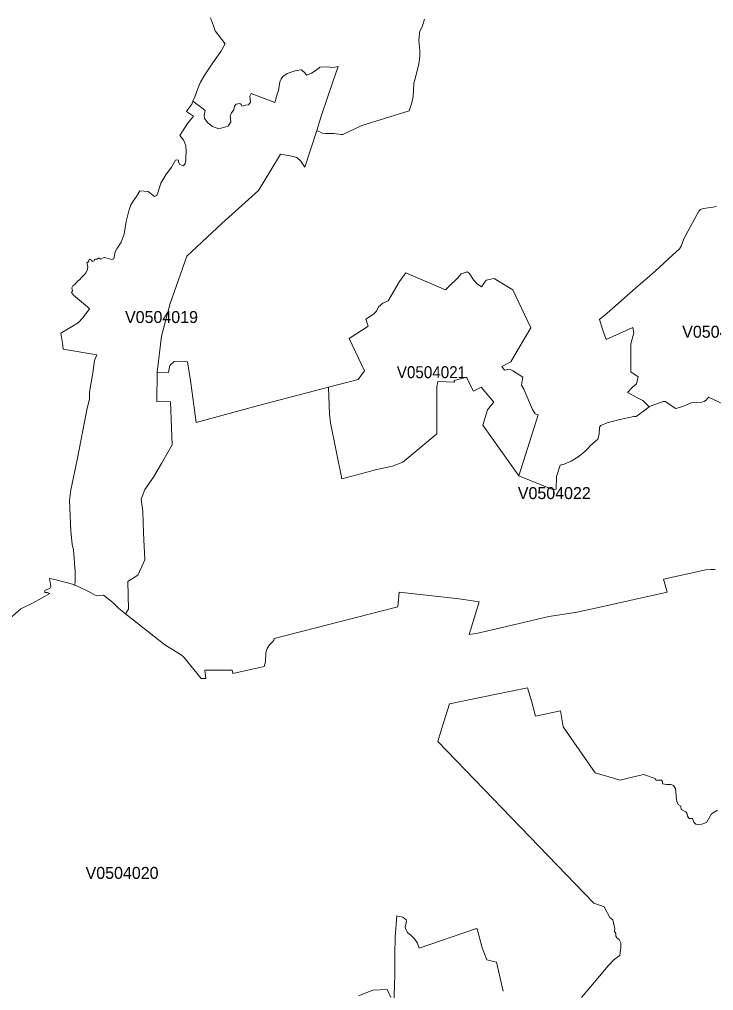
# Model space of a CAD drawing. Extents: x 369010 to 735936, y 6377141 to 6616555.
# Drawn here: x 520696 to 526500, y 6519418 to 6527534 of the extents above; entities that cross this region are included whole.
import ezdxf
from ezdxf.enums import TextEntityAlignment as Align

# ---------------------------------------------------------------- set-up
doc = ezdxf.new("R2010")
doc.units = 0
doc.header["$LTSCALE"] = 40
doc.layers.add('3', color=7, linetype='Continuous', lineweight=13)
doc.layers.add('4', color=7, linetype='Continuous')

msp = doc.modelspace()

# ---------------------------------------------------------------- linework, layer by layer
at = {"layer": '3'}
for points in [[(521345.22, 6525529.72), (521357.13, 6525539.98), (521363.92, 6525539.98), (521377.49, 6525529.72), (521396.03, 6525541.64), (521407.94, 6525543.29), (521450.31, 6525533.2), (521467.36, 6525528.07), (521485.89, 6525533.2), (521496.16, 6525590.79), (521511.38, 6525617.93), (521545.31, 6525672.22), (521570.63, 6525738.42), (521589, 6525846.49), (521611.02, 6525934.71), (521628.06, 6525983.86), (521646.6, 6526014.48), (521673.74, 6526055.2), (521702.54, 6526101.04), (521772.22, 6526095.91), (521799.19, 6526073.9), (521826.34, 6526055.2), (521844.87, 6526063.31), (521855.13, 6526092.1), (521877.15, 6526166.91), (521919.51, 6526234.77), (521967.01, 6526299.15), (522000.94, 6526356.91), (522012.86, 6526360.38), (522024.61, 6526356.91), (522024.61, 6526341.68), (522036.53, 6526321.33), (522066.98, 6526311.06), (522082.37, 6526329.77), (522087.34, 6526355.25), (522087.34, 6526378.42), (522090.81, 6526431.06), (522087.34, 6526478.55), (522070.45, 6526522.74), (522038.18, 6526563.46), (522062.01, 6526604.17), (522102.56, 6526663.59), (522151.72, 6526725.98), (522092.47, 6526763.39), (522104.22, 6526781.92), (522136.49, 6526826.11), (522147.08, 6526851.27), (522161.98, 6526886.85), (522187.3, 6526958.02), (522211.13, 6527010.65), (522245.06, 6527070.07), (522312.75, 6527171.85), (522380.77, 6527265.86), (522416.36, 6527328.75), (522331.62, 6527438.97), (522318.05, 6527481.34), (522292.56, 6527545.89)], [(524083.81, 6527537.12), (524061.8, 6527472.74), (524044.75, 6527435.33), (524037.97, 6527394.62), (524034.66, 6527357.22), (524044.75, 6527274.13), (524043.1, 6527224.98), (524036.48, 6527162.91), (524006.02, 6527047.39), (523992.45, 6527001.71), (523990.8, 6526938.82), (523987.32, 6526889.67), (523975.9, 6526837.53), (523955.54, 6526769.51), (523558.83, 6526647.37), (523400.11, 6526572.89), (523386.71, 6526572.89), (523323.82, 6526581.33), (523256.13, 6526579.68), (523230.64, 6526584.64), (523183.14, 6526606.82), (523082.18, 6526299.98), (523049.91, 6526349.3), (523015.98, 6526379.75), (522958.38, 6526395.14), (522878.61, 6526408.71), (522799, 6526274.65), (522694.07, 6526103.85), (522388.72, 6525828.95), (522096.11, 6525556.7), (521957.42, 6525160.65), (521884.59, 6524885.74), (521847.36, 6524586.18), (521941.69, 6524583.37), (521953.61, 6524646.09), (521955.26, 6524646.09), (521989.19, 6524675.06), (522101.07, 6524671.58), (522126.56, 6524515.51), (522173.4, 6524164.81), (522693.91, 6524307.47), (523278.8, 6524460.73), (523526.89, 6524526.1), (523581.17, 6524597.44), (523453.41, 6524868.37), (523611.13, 6524970.32), (523592.43, 6525029.57), (523654.99, 6525069.95), (523680.48, 6525095.44), (523699.01, 6525131.02), (523734.6, 6525163.29)], [(522292.56, 6527545.89), (522318.05, 6527481.34), (522331.62, 6527438.97), (522416.36, 6527328.75), (522380.77, 6527265.86), (522312.75, 6527171.85), (522245.06, 6527070.07), (522211.13, 6527010.65), (522187.3, 6526958.02), (522161.98, 6526886.85), (522147.08, 6526851.27), (522233.14, 6526786.23), (522248.37, 6526772.66), (522239.93, 6526733.6), (522243.24, 6526704.8), (522272.2, 6526669.22), (522311.1, 6526640.42), (522363.73, 6526619.9), (522441.68, 6526642.07), (522463.03, 6526677.82), (522457.9, 6526728.8), (522469.82, 6526754.12), (522488.52, 6526779.61), (522493.65, 6526808.4), (522507.22, 6526825.45), (522539.33, 6526832.24), (522549.59, 6526821.98), (522556.37, 6526808.4), (522585.17, 6526818.67), (522610.66, 6526820.32), (522627.54, 6526842.5), (522622.41, 6526893.31), (522634.33, 6526915.32), (522830.95, 6526839.02), (522851.3, 6526908.53), (522863.22, 6526940.81), (522873.48, 6527012.14), (522885.23, 6527037.63), (522898.31, 6527057.49), (522933.89, 6527082.98), (523000.09, 6527103.33), (523015.32, 6527106.64), (523050.9, 6527111.77), (523074.73, 6527096.55), (523100.22, 6527069.4), (523139.11, 6527084.63), (523176.52, 6527110.12), (523208.63, 6527133.79), (523264.57, 6527137.26), (523293.53, 6527133.79), (523306.93, 6527128.65), (523332.42, 6527135.61), (523361.22, 6527140.57), (523315.54, 6527013.3), (523269.7, 6526874.11), (523222.2, 6526735.09), (523183.14, 6526606.82), (523230.64, 6526584.64), (523256.13, 6526579.68), (523323.82, 6526581.33), (523386.71, 6526572.89), (523400.11, 6526572.89), (523558.83, 6526647.37), (523955.54, 6526769.51), (523975.9, 6526837.53), (523987.32, 6526889.67), (523990.8, 6526938.82), (523992.45, 6527001.71), (524006.02, 6527047.39), (524036.48, 6527162.91), (524043.1, 6527224.98), (524044.75, 6527274.13), (524034.66, 6527357.22), (524037.97, 6527394.62), (524044.75, 6527435.33), (524061.8, 6527472.74), (524083.81, 6527537.12)], [(521527.1, 6522611.39), (521583.05, 6522565.54), (521608.53, 6522606.26), (521603.4, 6522836.47), (521684.66, 6522890.76), (521745.74, 6523018.03), (521733.98, 6523244.61), (521727.2, 6523422.85), (521713.63, 6523525.96), (521743.75, 6523605.07), (521816.74, 6523708.51), (521882.77, 6523824.04), (521974.3, 6523980.11), (521959.4, 6524338.75), (521845.87, 6524340.57), (521847.36, 6524586.18), (521884.59, 6524885.74), (521957.42, 6525160.65), (522096.11, 6525556.7), (522388.72, 6525828.95), (522694.07, 6526103.85), (522799, 6526274.65), (522878.61, 6526408.71), (522958.38, 6526395.14), (523015.98, 6526379.75), (523049.91, 6526349.3), (523082.18, 6526299.98), (523183.14, 6526606.82), (523222.2, 6526735.09), (523269.7, 6526874.11), (523315.54, 6527013.3), (523361.22, 6527140.57), (523332.42, 6527135.61), (523306.93, 6527128.65), (523293.53, 6527133.79), (523264.57, 6527137.26), (523208.63, 6527133.79), (523176.52, 6527110.12), (523139.11, 6527084.63), (523100.22, 6527069.4), (523074.73, 6527096.55), (523050.9, 6527111.77), (523015.32, 6527106.64), (523000.09, 6527103.33), (522933.89, 6527082.98), (522898.31, 6527057.49), (522885.23, 6527037.63), (522873.48, 6527012.14), (522863.22, 6526940.81), (522851.3, 6526908.53), (522830.95, 6526839.02), (522634.33, 6526915.32), (522622.41, 6526893.31), (522627.54, 6526842.5), (522610.66, 6526820.32), (522585.17, 6526818.67), (522556.37, 6526808.4), (522549.59, 6526821.98), (522539.33, 6526832.24), (522507.22, 6526825.45), (522493.65, 6526808.4), (522488.52, 6526779.61), (522469.82, 6526754.12), (522457.9, 6526728.8), (522463.03, 6526677.82), (522441.68, 6526642.07), (522363.73, 6526619.9), (522311.1, 6526640.42), (522272.2, 6526669.22), (522243.24, 6526704.8), (522239.93, 6526733.6), (522248.37, 6526772.66), (522233.14, 6526786.23), (522147.08, 6526851.27)], [(522147.08, 6526851.27), (522136.49, 6526826.11), (522104.22, 6526781.92), (522092.47, 6526763.39), (522151.72, 6526725.98), (522102.56, 6526663.59), (522062.01, 6526604.17), (522038.18, 6526563.46), (522070.45, 6526522.74), (522087.34, 6526478.55), (522090.81, 6526431.06), (522087.34, 6526378.42), (522087.34, 6526355.25), (522082.37, 6526329.77), (522066.98, 6526311.06), (522036.53, 6526321.33), (522024.61, 6526341.68), (522024.61, 6526356.91), (522012.86, 6526360.38), (522000.94, 6526356.91), (521967.01, 6526299.15), (521919.51, 6526234.77), (521877.15, 6526166.91), (521855.13, 6526092.1), (521844.87, 6526063.31), (521826.34, 6526055.2), (521799.19, 6526073.9), (521772.22, 6526095.91), (521702.54, 6526101.04), (521673.74, 6526055.2), (521646.6, 6526014.48), (521628.06, 6525983.86), (521611.02, 6525934.71), (521589, 6525846.49), (521570.63, 6525738.42), (521545.31, 6525672.22), (521511.38, 6525617.93), (521496.16, 6525590.79), (521485.89, 6525533.2), (521467.36, 6525528.07), (521450.31, 6525533.2), (521407.94, 6525543.29), (521396.03, 6525541.64), (521377.49, 6525529.72), (521363.92, 6525539.98), (521357.13, 6525539.98), (521345.22, 6525529.72), (521331.64, 6525529.72), (521324.86, 6525526.41), (521321.55, 6525516.15), (521307.98, 6525511.02), (521299.37, 6525522.93), (521287.62, 6525528.07), (521279.01, 6525526.41), (521272.23, 6525507.71), (521258.66, 6525500.92), (521265.44, 6525480.57), (521267.26, 6525466.99), (521262.13, 6525436.38), (521251.87, 6525416.02), (521238.3, 6525399.14), (521218.11, 6525380.44), (521199.41, 6525356.6), (521184.18, 6525348.16), (521158.69, 6525317.54), (521143.47, 6525307.45), (521133.21, 6525292.22), (521139.99, 6525265.08), (521131.55, 6525252.17), (521148.6, 6525229.99), (521263.79, 6525131.68), (521280.83, 6525114.64), (521226.55, 6525039.99), (521187.49, 6524997.62), (521041.68, 6524911.07), (521055.25, 6524828.31), (521062.04, 6524777.34), (521343.4, 6524731.66), (521324.69, 6524682.84), (521311.12, 6524579.4), (521280.67, 6524418.2), (521280.67, 6524364.74), (521258.66, 6524271.39), (521177.39, 6523854.49), (521124.76, 6523603.25), (521114.67, 6523514.38), (521116.32, 6523453.31), (521126.42, 6523258.01), (521138.34, 6523149.44), (521148.43, 6523100.29), (521160.68, 6522917.41), (521160.68, 6522829.19), (521155.71, 6522807.51), (521181.37, 6522796.75), (521289.94, 6522745.78), (521328.83, 6522722.11), (521351.01, 6522716.98), (521400.16, 6522723.77), (521478.12, 6522661.04), (521527.1, 6522611.39)], [(523734.6, 6525163.29), (523778.79, 6525183.65), (523873.46, 6525342.7), (523926.09, 6525415.69), (524258.42, 6525273.19), (524283.74, 6525300.33), (524361.53, 6525374.64), (524390.32, 6525406.92), (524439.48, 6525425.62), (524456.36, 6525413.7), (524492.11, 6525357.76), (524524.22, 6525323.83), (524559.8, 6525300), (524597.2, 6525354.29), (524665.06, 6525369.51), (524820.97, 6525274.51), (524972.73, 6524957.57), (524865.98, 6524779.49), (524805.08, 6524673.07), (524730.43, 6524632.36), (524752.45, 6524601.9), (524793.16, 6524610.35), (524820.3, 6524598.43), (524903.39, 6524545.8), (524893.29, 6524477.94), (524911.83, 6524444.01), (524984.65, 6524273.38), (525006.66, 6524237.8), (525032.15, 6524231.01), (524872.6, 6523719.27), (525153.3, 6523606.23), (525182.1, 6523609.71), (525187.23, 6523714.8), (525216.02, 6523809.97), (525251.61, 6523818.41), (525309.37, 6523842.08), (525376.23, 6523884.11), (525422.08, 6523923.01), (525449.22, 6523948.5), (525469.41, 6523973.98), (525511.94, 6524009.57), (525530.48, 6524026.61), (525542.4, 6524067.33), (525545.71, 6524126.74), (525557.62, 6524140.31), (525608.6, 6524163.98), (525715.35, 6524189.47), (525832.36, 6524214.96), (525852.72, 6524216.61), (525913.79, 6524259.15), (525959.96, 6524296.88), (525907.33, 6524349.51), (525856.52, 6524373.34), (525778.57, 6524417.37), (525821.11, 6524461.06), (525855.03, 6524490.02), (525868.61, 6524547.62), (525807.53, 6524590.15), (525807.7, 6524824.18), (525833.19, 6524914.21), (525824.75, 6524959.89), (525600.82, 6524858.11), (525570.04, 6524945.66), (525546.2, 6525027.25), (525610.58, 6525079.71), (525847.59, 6525289.57), (525965.43, 6525391.19), (526006.97, 6525427.11), (526159.56, 6525566.13), (526213.85, 6525617.11), (526227.42, 6525639.12), (526250.59, 6525699.69), (526376.04, 6525930.41), (526391.27, 6525945.63), (526413.28, 6525954.24), (526476.01, 6525962.68), (526523.51, 6525971.12)], [(526523.51, 6525971.12), (526476.01, 6525962.68), (526413.28, 6525954.24), (526391.27, 6525945.63), (526376.04, 6525930.41), (526250.59, 6525699.69), (526227.42, 6525639.12), (526213.85, 6525617.11), (526159.56, 6525566.13), (526006.97, 6525427.11), (525965.43, 6525391.19), (525847.59, 6525289.57), (525610.58, 6525079.71), (525546.2, 6525027.25), (525570.04, 6524945.66), (525600.82, 6524858.11), (525824.75, 6524959.89), (525833.19, 6524914.21), (525807.7, 6524824.18), (525807.53, 6524590.15), (525868.61, 6524547.62), (525855.03, 6524490.02), (525821.11, 6524461.06), (525778.57, 6524417.37), (525856.52, 6524373.34), (525907.33, 6524349.51), (525959.96, 6524296.88), (525976.85, 6524305.49), (526078.63, 6524341.07), (526093.86, 6524341.07), (526115.87, 6524327.5), (526180.42, 6524283.31), (526193.99, 6524284.96), (526239.67, 6524300.36), (526252.91, 6524305.82), (526312.65, 6524330.81), (526401.86, 6524334.45), (526420.56, 6524341.24), (526439.1, 6524354.81), (526456.14, 6524378.64), (526583.25, 6524319.22)], [(520618.82, 6522530.79), (520708.69, 6522608.91), (520812.13, 6522658.06), (520950.82, 6522735.68), (520926.99, 6522744.12), (520908.45, 6522745.78), (520908.45, 6522762.82), (520925.33, 6522771.27), (520949, 6522779.71), (520957.61, 6522795.1), (520947.34, 6522861.3), (520981.27, 6522857.82), (521140.65, 6522813.63), (521155.71, 6522807.51), (521160.68, 6522829.19), (521160.68, 6522917.41), (521148.43, 6523100.29), (521138.34, 6523149.44), (521126.42, 6523258.01), (521116.32, 6523453.31), (521114.67, 6523514.38), (521124.76, 6523603.25), (521177.39, 6523854.49), (521258.66, 6524271.39), (521280.67, 6524364.74), (521280.67, 6524418.2), (521311.12, 6524579.4), (521324.69, 6524682.84), (521343.4, 6524731.66), (521062.04, 6524777.34), (521055.25, 6524828.31), (521041.68, 6524911.07), (521187.49, 6524997.62), (521226.55, 6525039.99), (521280.83, 6525114.64), (521263.79, 6525131.68), (521148.6, 6525229.99), (521131.55, 6525252.17), (521139.99, 6525265.08), (521133.21, 6525292.22), (521143.47, 6525307.45), (521158.69, 6525317.54), (521184.18, 6525348.16), (521199.41, 6525356.6), (521218.11, 6525380.44), (521238.3, 6525399.14), (521251.87, 6525416.02), (521262.13, 6525436.38), (521267.26, 6525466.99), (521265.44, 6525480.57), (521258.66, 6525500.92), (521272.23, 6525507.71), (521279.01, 6525526.41), (521287.62, 6525528.07), (521299.37, 6525522.93), (521307.98, 6525511.02), (521321.55, 6525516.15), (521324.86, 6525526.41), (521331.64, 6525529.72), (521345.22, 6525529.72)], [(526583.25, 6524319.22), (526456.14, 6524378.64), (526439.1, 6524354.81), (526420.56, 6524341.24), (526401.86, 6524334.45), (526312.65, 6524330.81), (526252.91, 6524305.82), (526239.67, 6524300.36), (526193.99, 6524284.96), (526180.42, 6524283.31), (526115.87, 6524327.5), (526093.86, 6524341.07), (526078.63, 6524341.07), (525976.85, 6524305.49), (525959.96, 6524296.88), (525913.79, 6524259.15), (525852.72, 6524216.61), (525832.36, 6524214.96), (525715.35, 6524189.47), (525608.6, 6524163.98), (525557.62, 6524140.31), (525545.71, 6524126.74), (525542.4, 6524067.33), (525530.48, 6524026.61), (525511.94, 6524009.57), (525469.41, 6523973.98), (525449.22, 6523948.5), (525422.08, 6523923.01), (525376.23, 6523884.11), (525309.37, 6523842.08), (525251.61, 6523818.41), (525216.02, 6523809.97), (525187.23, 6523714.8), (525182.1, 6523609.71), (525153.3, 6523606.23), (524872.6, 6523719.27), (524570.89, 6524143.46), (524608.13, 6524270.73), (524639.08, 6524310.62), (524662.74, 6524334.28), (524557.65, 6524459.9), (524493.27, 6524427.63), (524445.77, 6524519.32), (524437.33, 6524539.68), (524437.33, 6524543.15), (524330.41, 6524515.84), (524332.23, 6524502.27), (524193.04, 6524507.4), (524186.75, 6524463.38), (524184.93, 6524071.3), (523902.09, 6523832.97), (523814.04, 6523800.7), (523685.11, 6523771.74), (523390.68, 6523695.77), (523297.5, 6524164.15), (523287.41, 6524236.14), (523278.8, 6524460.73), (522693.91, 6524307.47), (522173.4, 6524164.81), (522126.56, 6524515.51), (522101.07, 6524671.58), (521989.19, 6524675.06), (521955.26, 6524646.09), (521953.61, 6524646.09), (521941.69, 6524583.37), (521847.36, 6524586.18), (521845.87, 6524340.57), (521959.4, 6524338.75), (521974.3, 6523980.11), (521882.77, 6523824.04), (521816.74, 6523708.51), (521743.75, 6523605.07), (521713.63, 6523525.96), (521727.2, 6523422.85), (521733.98, 6523244.61), (521745.74, 6523018.03), (521684.66, 6522890.76), (521603.4, 6522836.47), (521608.53, 6522606.26), (521583.05, 6522565.54), (521820.54, 6522379.19), (521911.74, 6522306.36), (522047.28, 6522224.94), (522067.64, 6522207.89), (522214.61, 6522026.66), (522253.67, 6522026.66), (522246.88, 6522094.68)], [(526512.91, 6522936.6), (526477.33, 6522938.26), (526434.96, 6522934.95), (526079.46, 6522855.51), (526110.08, 6522748.59), (525461.8, 6522603.11), (525343.13, 6522577.63), (525121.02, 6522543.7), (524719.68, 6522448.7), (524529.84, 6522404.67), (524456.86, 6522392.76), (524538.45, 6522667.16), (524372.95, 6522691), (523870.97, 6522748.59), (523859.06, 6522626.45), (523392.33, 6522504.97), (522825.98, 6522360.82), (522822.67, 6522347.24), (522814.23, 6522335.33), (522787.09, 6522308.18), (522766.73, 6522277.57), (522755.64, 6522243.97), (522752.17, 6522165.85), (522742.07, 6522126.79), (522479.25, 6522069.2), (522475.77, 6522096.34), (522246.88, 6522094.68), (522253.67, 6522026.66), (522214.61, 6522026.66), (522067.64, 6522207.89), (522047.28, 6522224.94), (521911.74, 6522306.36), (521820.54, 6522379.19), (521583.05, 6522565.54)], [(522246.88, 6522094.68), (522475.77, 6522096.34), (522479.25, 6522069.2), (522742.07, 6522126.79), (522752.17, 6522165.85), (522755.64, 6522243.97), (522766.73, 6522277.57), (522787.09, 6522308.18), (522814.23, 6522335.33), (522822.67, 6522347.24), (522825.98, 6522360.82), (523392.33, 6522504.97), (523859.06, 6522626.45), (523870.97, 6522748.59), (524372.95, 6522691), (524538.45, 6522667.16), (524456.86, 6522392.76), (524529.84, 6522404.67), (524719.68, 6522448.7), (525121.02, 6522543.7), (525343.13, 6522577.63), (525461.8, 6522603.11), (526110.08, 6522748.59), (526079.46, 6522855.51), (526434.96, 6522934.95), (526477.33, 6522938.26), (526512.91, 6522936.6)], [(521583.05, 6522565.54), (521527.1, 6522611.39), (521478.12, 6522661.04), (521400.16, 6522723.77), (521351.01, 6522716.98), (521328.83, 6522722.11), (521289.94, 6522745.78), (521181.37, 6522796.75), (521155.71, 6522807.51), (521140.65, 6522813.63), (520981.27, 6522857.82), (520947.34, 6522861.3), (520957.61, 6522795.1), (520949, 6522779.71), (520925.33, 6522771.27), (520908.45, 6522762.82), (520908.45, 6522745.78), (520926.99, 6522744.12), (520950.82, 6522735.68), (520812.13, 6522658.06), (520708.69, 6522608.91), (520618.82, 6522530.79)], [(526532.11, 6520927.39), (526482.96, 6520895.11), (526438.93, 6520822.12), (526401.69, 6520808.55), (526372.73, 6520805.24), (526350.72, 6520810.21), (526333.84, 6520825.6), (526323.58, 6520856.05), (526296.43, 6520856.05), (526281.21, 6520874.75), (526277.9, 6520896.77), (526266.64, 6520911), (526229.24, 6520931.36), (526225.93, 6520958.5), (526207.23, 6520970.42), (526195.31, 6520990.77), (526190.35, 6521016.26), (526180.08, 6521107.78), (526164.86, 6521131.62), (526142.85, 6521140.06), (526105.44, 6521140.06), (526073.33, 6521146.84), (526073.33, 6521165.55), (526063.07, 6521177.46), (526017.39, 6521175.81), (526010.61, 6521191.03), (525913.95, 6521224.96), (525796.11, 6521197.32), (525719.82, 6521176.97), (525509.46, 6521238.04), (525242.01, 6521621.84), (525218.34, 6521755.9), (525009.64, 6521711.71), (524976.21, 6521840.64), (524944.1, 6521949.37), (524671.02, 6521891.61), (524291.68, 6521815.31), (524227.3, 6521610.09), (524194.86, 6521499.7), (525499.04, 6520147.7), (525583.77, 6520117.24), (525632.43, 6520030.19), (525656.26, 6520009.67), (525673.15, 6519933.37), (525669.84, 6519916.49), (525669.84, 6519911.36), (525683.41, 6519895.96)], [(525395.43, 6519360.39), (525544.38, 6519537.98), (525618.86, 6519624.54), (525668.18, 6519677.17), (525715.51, 6519711.1), (525724.12, 6519780.61), (525724.12, 6519818.01), (525708.73, 6519845.15), (525691.85, 6519860.38), (525681.75, 6519872.3), (525681.75, 6519885.87), (525683.41, 6519895.96), (525669.84, 6519911.36), (525669.84, 6519916.49), (525673.15, 6519933.37), (525656.26, 6520009.67), (525632.43, 6520030.19), (525583.77, 6520117.24), (525499.04, 6520147.7), (524194.86, 6521499.7), (524227.3, 6521610.09), (524291.68, 6521815.31), (524671.02, 6521891.61), (524944.1, 6521949.37), (524976.21, 6521840.64), (525009.64, 6521711.71), (525218.34, 6521755.9), (525242.01, 6521621.84), (525509.46, 6521238.04), (525719.82, 6521176.97), (525796.11, 6521197.32), (525913.95, 6521224.96), (526010.61, 6521191.03), (526017.39, 6521175.81), (526063.07, 6521177.46), (526073.33, 6521165.55), (526073.33, 6521146.84), (526105.44, 6521140.06), (526142.85, 6521140.06), (526164.86, 6521131.62), (526180.08, 6521107.78), (526190.35, 6521016.26), (526195.31, 6520990.77), (526207.23, 6520970.42), (526225.93, 6520958.5), (526229.24, 6520931.36), (526266.64, 6520911), (526277.9, 6520896.77), (526281.21, 6520874.75), (526296.43, 6520856.05), (526323.58, 6520856.05), (526333.84, 6520825.6), (526350.72, 6520810.21), (526372.73, 6520805.24), (526401.69, 6520808.55), (526438.93, 6520822.12), (526482.96, 6520895.11)], [(526482.96, 6520895.11), (526532.11, 6520927.39)], [(524739.87, 6519414.51), (524683.93, 6519655.49), (524602.5, 6519674.19), (524565.26, 6519774.32), (524522.89, 6519935.52), (524509.82, 6519933.2), (524038.46, 6519772), (524024.89, 6519814.37), (523999.4, 6519849.95), (523972.26, 6519878.92), (523940.48, 6519902.58), (523923.6, 6519933.2), (523920.13, 6519953.56), (523932.04, 6519994.27), (523930.39, 6520009.5), (523901.59, 6520031.51), (523852.27, 6520041.77), (523838.7, 6519865.18), (523835.39, 6519721.03), (523835.39, 6519547.91), (523832.58, 6519470.62), (523825.46, 6519270.52)], [(523825.46, 6519270.52), (523832.58, 6519470.62), (523835.39, 6519547.91), (523835.39, 6519721.03), (523838.7, 6519865.18), (523852.27, 6520041.77), (523901.59, 6520031.51), (523930.39, 6520009.5), (523932.04, 6519994.27), (523920.13, 6519953.56), (523923.6, 6519933.2), (523940.48, 6519902.58), (523972.26, 6519878.92), (523999.4, 6519849.95), (524024.89, 6519814.37), (524038.46, 6519772), (524509.82, 6519933.2), (524522.89, 6519935.52), (524565.26, 6519774.32), (524602.5, 6519674.19), (524683.93, 6519655.49), (524739.87, 6519414.51)], [(525683.41, 6519895.96), (525681.75, 6519885.87), (525681.75, 6519872.3), (525691.85, 6519860.38), (525708.73, 6519845.15), (525724.12, 6519818.01), (525724.12, 6519780.61), (525715.51, 6519711.1), (525668.18, 6519677.17), (525618.86, 6519624.54), (525544.38, 6519537.98), (525395.43, 6519360.39)], [(523799.97, 6519360.39), (523771.17, 6519426.59), (523650.85, 6519421.46), (523532.19, 6519375.62)], [(523532.19, 6519375.62), (523650.85, 6519421.46), (523771.17, 6519426.59), (523799.97, 6519360.39)]]:
    msp.add_lwpolyline(points, dxfattribs=at)
msp.add_lwpolyline([(523278.8, 6524460.73), (523287.41, 6524236.14), (523297.5, 6524164.15), (523390.68, 6523695.77), (523685.11, 6523771.74), (523814.04, 6523800.7), (523902.09, 6523832.97), (524184.93, 6524071.3), (524186.75, 6524463.38), (524193.04, 6524507.4), (524332.23, 6524502.27), (524330.41, 6524515.84), (524437.33, 6524543.15), (524437.33, 6524539.68), (524445.77, 6524519.32), (524493.27, 6524427.63), (524557.65, 6524459.9), (524662.74, 6524334.28), (524639.08, 6524310.62), (524608.13, 6524270.73), (524570.89, 6524143.46), (524872.6, 6523719.27), (525032.15, 6524231.01), (525006.66, 6524237.8), (524984.65, 6524273.38), (524911.83, 6524444.01), (524893.29, 6524477.94), (524903.39, 6524545.8), (524820.3, 6524598.43), (524793.16, 6524610.35), (524752.45, 6524601.9), (524730.43, 6524632.36), (524805.08, 6524673.07), (524865.98, 6524779.49), (524972.73, 6524957.57), (524820.97, 6525274.51), (524665.06, 6525369.51), (524597.2, 6525354.29), (524559.8, 6525300), (524524.22, 6525323.83), (524492.11, 6525357.76), (524456.36, 6525413.7), (524439.48, 6525425.62), (524390.32, 6525406.92), (524361.53, 6525374.64), (524283.74, 6525300.33), (524258.42, 6525273.19), (523926.09, 6525415.69), (523873.46, 6525342.7), (523778.79, 6525183.65), (523734.6, 6525163.29), (523699.01, 6525131.02), (523680.48, 6525095.44), (523654.99, 6525069.95), (523592.43, 6525029.57), (523611.13, 6524970.32), (523453.41, 6524868.37), (523581.17, 6524597.44), (523526.89, 6524526.1)], close=True, dxfattribs=at)

# ---------------------------------------------------------------- texts
at = {"layer": '4'}
for s, p in [('V0504019', (521883.86, 6524997)), ('V0504023', (526542.18, 6524874.17)), ('V0504022', (525167.88, 6523525.76)), ('V0504020', (521554.16, 6520351.77))]:
    msp.add_text(s, height=100, dxfattribs=at).set_placement(p, align=Align.CENTER)
at = {"layer": '4', "width": 0.95}
msp.add_text('V0504021', height=100, dxfattribs=at).set_placement((524140.66, 6524536.28), align=Align.CENTER)

doc.saveas('drawing.dxf')
